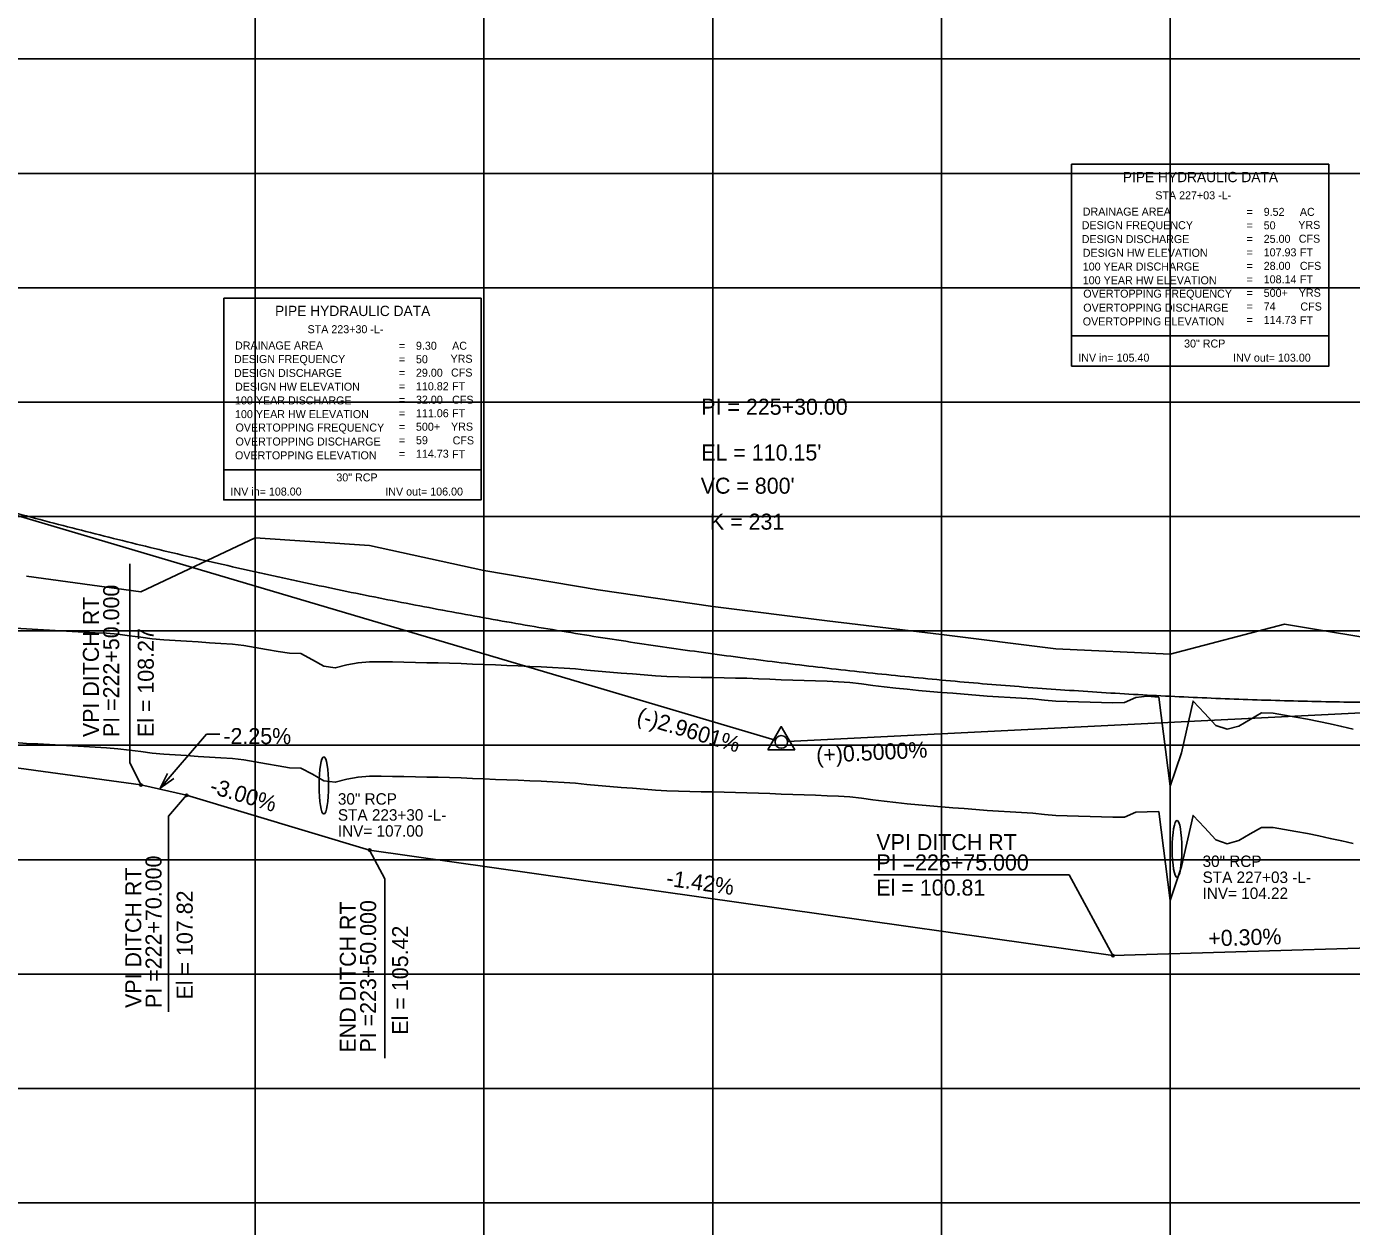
# Model space of a CAD drawing. Extents: x 2345490 to 2445302, y 465165 to 573888.
# Drawn here: x 2402522 to 2403101, y 564766 to 565291 of the extents above; entities that cross this region are included whole.
import ezdxf

# ---------------------------------------------------------------- set-up
doc = ezdxf.new("R2010")
doc.units = 0
for name, color, linetype in [('Old_Level_1', 7, 'Continuous'), ('Old_Level_2', 7, 'Continuous'), ('Old_Level_3', 7, 'Continuous'), ('Old_Level_4', 7, 'Continuous'), ('Old_Level_57', 7, 'Continuous'), ('Old_Level_62', 7, 'Continuous'), ('Old_Level_63', 7, 'Continuous')]:
    doc.layers.add(name, color=color, linetype=linetype)

msp = doc.modelspace()

# ---------------------------------------------------------------- linework, layer by layer
at = {"layer": 'Old_Level_1'}
for points in [[(2402516.5425, 564977.7515), (2402521.5425, 564977.3965), (2402526.5425, 564977.13975), (2402531.5425, 564976.8635), (2402536.5425, 564976.5885), (2402541.5425, 564976.31475), (2402546.5425, 564976.04175), (2402551.5425, 564975.77), (2402556.5425, 564975.49925), (2402561.5425, 564975.07025), (2402566.5425, 564974.41675), (2402571.5425, 564973.7645), (2402576.5425, 564973.11275), (2402581.5425, 564972.63775), (2402586.5425, 564972.327), (2402591.5425, 564972.017), (2402596.5425, 564971.7075), (2402601.5425, 564971.3985), (2402606.5425, 564971.09), (2402611.5425, 564970.78225), (2402616.5425, 564970.1905), (2402621.5425, 564969.331), (2402626.5425, 564968.47425), (2402631.5425, 564967.61975), (2402636.5425, 564966.76825), (2402641.5425, 564966.62), (2402646.5425, 564963.85875), (2402651.5425, 564961.0575), (2402656.5425, 564960.372), (2402661.5425, 564961.67575), (2402666.5425, 564962.67225), (2402671.5425, 564963.09775), (2402676.5425, 564963.0465), (2402681.5425, 564962.97525), (2402686.5425, 564962.871), (2402691.5425, 564962.76825), (2402696.5425, 564962.667), (2402701.5425, 564962.5675), (2402706.5425, 564962.46925), (2402711.5425, 564962.281), (2402716.5425, 564962.07275), (2402721.5425, 564961.866), (2402726.5425, 564961.66075), (2402731.5425, 564961.45725), (2402736.5425, 564961.25525), (2402741.5425, 564961.055), (2402746.5425, 564960.84175), (2402751.5425, 564960.545), (2402756.5425, 564960.24975), (2402761.5425, 564959.92625), (2402766.5425, 564959.43775), (2402771.5425, 564958.97175), (2402776.5425, 564958.561), (2402781.5425, 564958.1515), (2402786.5425, 564957.743), (2402791.5425, 564957.336), (2402796.5425, 564956.92975), (2402801.5425, 564956.578), (2402806.5425, 564956.469), (2402811.5425, 564956.3615), (2402816.5425, 564956.25525), (2402821.5425, 564956.15), (2402826.5425, 564956.04625), (2402831.5425, 564955.94375), (2402836.5425, 564955.83425), (2402841.5425, 564955.667), (2402846.5425, 564955.4255), (2402851.5425, 564955.23275), (2402856.5425, 564955.05325), (2402861.5425, 564954.87525), (2402866.5425, 564954.6985), (2402871.5425, 564954.5235)], [(2402871.5425, 564954.5235), (2402876.5425, 564954.34975), (2402881.5425, 564954.0325), (2402886.5425, 564953.3925), (2402891.5425, 564952.754), (2402896.5425, 564952.1165), (2402901.5425, 564951.4805), (2402906.5425, 564951.0175), (2402911.5425, 564950.5755), (2402916.5425, 564950.1345), (2402921.5425, 564949.70225), (2402926.5425, 564949.282), (2402931.5425, 564948.86325), (2402936.5425, 564948.44525), (2402941.5425, 564948.0285), (2402946.5425, 564947.68525), (2402951.5425, 564947.425), (2402956.5425, 564947.16625), (2402961.5425, 564946.905), (2402966.5425, 564946.29275), (2402971.5425, 564945.86475), (2402976.5425, 564945.72625), (2402981.5425, 564945.58875), (2402986.5425, 564945.452), (2402991.5425, 564945.3165), (2402996.5425, 564945.18175), (2403001.5425, 564945.198), (2403006.5425, 564947.38775), (2403011.5425, 564947.4585), (2403016.5425, 564947.55475), (2403021.5425, 564908.7185), (2403026.5425, 564923.52875), (2403031.5425, 564945.87025), (2403036.5425, 564940.549), (2403041.5425, 564935.226), (2403046.5425, 564933.5305), (2403051.5425, 564934.90525), (2403056.5425, 564937.7845), (2403061.5425, 564940.65175), (2403066.5425, 564940.57375), (2403071.5425, 564939.71475), (2403076.5425, 564938.8555), (2403081.5425, 564937.99675), (2403086.5425, 564936.95925), (2403091.5425, 564935.8675), (2403096.5425, 564934.75825), (2403101.5425, 564933.6495)]]:
    msp.add_lwpolyline(points, dxfattribs=at)
at = {"layer": 'Old_Level_2'}
for p, q in [((2402451.5425, 565096.43975), (2402848.90575, 564978.8145)), ((2403251.5425, 564998.034), (2402854.28925, 564978.17125))]:
    msp.add_line(p, q, dxfattribs=at)
msp.add_lwpolyline([(2402845.68225, 564974.60625), (2402857.42475, 564974.60625), (2402851.55375, 564984.732)], close=True, dxfattribs=at)
msp.add_circle((2402851.5425, 564978.034), 2.75, dxfattribs=at)
msp.add_spline([(2402451.5425, 565096.43975), (2402467.5425, 565091.75875), (2402483.5425, 565087.18875), (2402499.5425, 565082.72925), (2402515.5425, 565078.3805), (2402531.5425, 565074.1425), (2402547.5425, 565070.01525), (2402563.5425, 565065.99875), (2402579.5425, 565062.093), (2402595.5425, 565058.298), (2402611.5425, 565054.6135), (2402627.5425, 565051.04), (2402643.5425, 565047.577), (2402659.5425, 565044.225), (2402675.5425, 565040.9835), (2402691.5425, 565037.85275), (2402707.5425, 565034.83275), (2402723.5425, 565031.9235), (2402739.5425, 565029.125), (2402755.5425, 565026.437), (2402771.5425, 565023.86), (2402787.5425, 565021.3935), (2402803.5425, 565019.038), (2402819.5425, 565016.793), (2402835.5425, 565014.65875), (2402851.5425, 565012.63525), (2402867.5425, 565010.7225), (2402883.5425, 565008.9205), (2402899.5425, 565007.22925), (2402915.5425, 565005.64875), (2402931.5425, 565004.17875), (2402947.5425, 565002.81975), (2402963.5425, 565001.57125), (2402979.5425, 565000.4335), (2402995.5425, 564999.40675), (2403011.5425, 564998.4905), (2403027.5425, 564997.685), (2403043.5425, 564996.99), (2403059.5425, 564996.406), (2403075.5425, 564995.93275), (2403091.5425, 564995.57), (2403107.5425, 564995.31825), (2403123.5425, 564995.177), (2403139.5425, 564995.14675), (2403155.5425, 564995.227), (2403171.5425, 564995.418), (2403187.5425, 564995.71975), (2403203.5425, 564996.13225), (2403219.5425, 564996.65525), (2403235.5425, 564997.28925), (2403251.5425, 564998.034)], degree=3, dxfattribs=at)
at = {"layer": 'Old_Level_3'}
for p, q in [((2402566.6861, 565055.89691), (2402566.6861, 564969.07334)), ((2402371.5425, 564986.534), (2402571.5425, 564959.234)), ((2402579.9973, 564957.83168), (2402600.25956, 564981.38366)), ((2402600.25956, 564981.38366), (2402606.0042, 564981.38366)), ((2402566.6861, 564969.07334), (2402571.5425, 564959.234)), ((2402571.5425, 564959.234), (2402591.5425, 564954.734)), ((2402591.5425, 564954.734), (2402583.69746, 564945.52109)), ((2402591.5425, 564954.734), (2402671.54246, 564930.734)), ((2402583.69746, 564945.52109), (2402583.69746, 564859.99751)), ((2402671.54246, 564930.734), (2402678.26678, 564918.15893)), ((2402671.54246, 564930.734), (2402996.5427, 564884.634)), ((2402678.26678, 564918.15893), (2402678.26678, 564839.82684)), ((2402977.38123, 564919.86066), (2402891.98618, 564919.86066)), ((2402996.5427, 564884.634), (2402977.38123, 564919.86066)), ((2403121.5425, 564888.334), (2402996.5427, 564884.634))]:
    msp.add_line(p, q, dxfattribs=at)
msp.add_lwpolyline([(2402585.88917, 564961.99682), (2402579.9973, 564957.83168), (2402583.23594, 564964.27945)], dxfattribs=at)
for centre in [(2402571.5425, 564959.234), (2402591.5425, 564954.734), (2402671.54251, 564930.734), (2402996.5427, 564884.634)]:
    msp.add_circle(centre, 0.5, dxfattribs=at)
for centre in [(2402651.5425, 564959.034), (2403024.5425, 564931.234)]:
    msp.add_ellipse(centre, major_axis=(0, 12.5), ratio=0.166912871, dxfattribs=at)
at = {"layer": 'Old_Level_4'}
for p, q in [((2402978.4365, 565230.5174), (2403090.9365, 565230.5174)), ((2402978.4365, 565155.5174), (2402978.4365, 565230.5174)), ((2403090.9365, 565230.5174), (2403090.9365, 565155.5174)), ((2402607.80325, 565172.00025), (2402720.30325, 565172.00025)), ((2402607.80325, 565097.00025), (2402607.80325, 565172.00025)), ((2402720.30325, 565172.00025), (2402720.30325, 565097.00025)), ((2403090.9365, 565155.5174), (2402978.4365, 565155.5174)), ((2402720.30325, 565097.00025), (2402607.80325, 565097.00025))]:
    msp.add_line(p, q, dxfattribs=at)
for points in [[(2402978.4365, 565155.5174), (2403090.9365, 565155.5174), (2403090.9365, 565142.3024), (2402978.4365, 565142.3024)], [(2402607.80325, 565097.00025), (2402720.30325, 565097.00025), (2402720.30325, 565083.78525), (2402607.80325, 565083.78525)]]:
    msp.add_lwpolyline(points, close=True, dxfattribs=at)
at = {"layer": 'Old_Level_57'}
for p, q in [((2402621.54225, 564276.534), (2402621.54225, 566615.2835)), ((2402721.54225, 564276.534), (2402721.54225, 566615.2835)), ((2402821.54225, 564276.534), (2402821.54225, 566615.2835)), ((2402921.54225, 564276.534), (2402921.54225, 566615.2835)), ((2403021.54225, 564276.534), (2403021.54225, 566615.2835)), ((2381271.5425, 565276.534), (2410861.12275, 565276.534)), ((2381271.5425, 565226.534), (2410861.12275, 565226.534)), ((2381271.5425, 565176.534), (2410861.12275, 565176.534)), ((2381271.5425, 565126.534), (2410861.12275, 565126.534)), ((2381271.5425, 565076.534), (2410861.12275, 565076.534)), ((2381271.5425, 565026.534), (2410861.12275, 565026.534)), ((2381271.5425, 564976.534), (2410861.12275, 564976.534)), ((2381271.5425, 564926.534), (2410861.12275, 564926.534)), ((2381271.5425, 564876.534), (2410861.12275, 564876.534)), ((2381271.5425, 564826.534), (2410861.12275, 564826.534)), ((2381271.54275, 564776.534), (2410861.123, 564776.534))]:
    msp.add_line(p, q, dxfattribs=at)
at = {"layer": 'Old_Level_62'}
msp.add_line((2403021.5425, 565016.434), (2403071.5425, 565029.534), dxfattribs=at)
msp.add_lwpolyline([(2402521.5425, 565050.534), (2402571.5425, 565043.634), (2402621.5425, 565067.234), (2402671.5425, 565063.834), (2402721.5425, 565052.934), (2402771.5425, 565044.534), (2402821.5425, 565037.234), (2402871.5425, 565030.934), (2402921.5425, 565024.934), (2402971.5425, 565018.734), (2403021.5425, 565016.434)], dxfattribs=at)
msp.add_circle((2403039.02021, 565034.37016), 608.04403, dxfattribs=at)
at = {"layer": 'Old_Level_63'}
for points in [[(2403071.5425, 565029.534), (2403121.5425, 565021.134), (2403171.5425, 565022.834), (2403221.5425, 565025.634), (2403271.5425, 565016.034), (2403321.5425, 565003.834), (2403371.5425, 565004.234), (2403421.5425, 565004.034), (2403471.5425, 565002.734), (2403521.5425, 564999.234), (2403571.5425, 564995.734)], [(2402516.5425, 565027.74725), (2402521.5425, 565027.391), (2402526.5425, 565027.13575), (2402531.5425, 565026.85975), (2402536.5425, 565026.5845), (2402541.5425, 565026.31075), (2402546.5425, 565026.03775), (2402551.5425, 565025.766), (2402556.5425, 565025.49525), (2402561.5425, 565025.06775), (2402566.5425, 565024.4145), (2402571.5425, 565023.762), (2402576.5425, 565023.11025), (2402581.5425, 565022.63575), (2402586.5425, 565022.325), (2402591.5425, 565022.015), (2402596.5425, 565021.7055), (2402601.5425, 565021.3965), (2402606.5425, 565021.08825), (2402611.5425, 565020.78025), (2402616.5425, 565020.1815), (2402621.5425, 565019.322), (2402626.5425, 565018.465), (2402631.5425, 565017.61075), (2402636.5425, 565016.759), (2402641.5425, 565016.62975), (2402646.5425, 565013.8685), (2402651.5425, 565011.0675), (2402656.5425, 565010.35275), (2402661.5425, 565011.65675), (2402666.5425, 565012.6595), (2402671.5425, 565013.092), (2402676.5425, 565013.04075), (2402681.5425, 565012.96875), (2402686.5425, 565012.8645), (2402691.5425, 565012.76175), (2402696.5425, 565012.6605), (2402701.5425, 565012.561), (2402706.5425, 565012.46275), (2402711.5425, 565012.27425), (2402716.5425, 565012.066), (2402721.5425, 565011.85925), (2402726.5425, 565011.654), (2402731.5425, 565011.4505), (2402736.5425, 565011.2485), (2402741.5425, 565011.048), (2402746.5425, 565010.8365), (2402751.5425, 565010.53975), (2402756.5425, 565010.24425), (2402761.5425, 565009.92175), (2402766.5425, 565009.43325), (2402771.5425, 565008.96725), (2402776.5425, 565008.5565), (2402781.5425, 565008.147), (2402786.5425, 565007.7385), (2402791.5425, 565007.3315), (2402796.5425, 565006.92525), (2402801.5425, 565006.57225), (2402806.5425, 565006.46325), (2402811.5425, 565006.35575), (2402816.5425, 565006.24925), (2402821.5425, 565006.14425), (2402826.5425, 565006.0405), (2402831.5425, 565005.938), (2402836.5425, 565005.82825), (2402841.5425, 565005.6615), (2402846.5425, 565005.42), (2402851.5425, 565005.22625), (2402856.5425, 565005.04675), (2402861.5425, 565004.8685), (2402866.5425, 565004.692), (2402871.5425, 565004.51675)], [(2402871.5425, 565004.51675), (2402876.5425, 565004.34325), (2402881.5425, 565004.028), (2402886.5425, 565003.388), (2402891.5425, 565002.74925), (2402896.5425, 565002.112), (2402901.5425, 565001.476), (2402906.5425, 565001.01325), (2402911.5425, 565000.57125), (2402916.5425, 565000.13025), (2402921.5425, 564999.698), (2402926.5425, 564999.27775), (2402931.5425, 564998.85875), (2402936.5425, 564998.441), (2402941.5425, 564998.02425), (2402946.5425, 564997.6785), (2402951.5425, 564997.41825), (2402956.5425, 564997.15975), (2402961.5425, 564996.89925), (2402966.5425, 564996.28725), (2402971.5425, 564995.86025), (2402976.5425, 564995.722), (2402981.5425, 564995.58425), (2402986.5425, 564995.44775), (2402991.5425, 564995.312), (2402996.5425, 564995.17725), (2403001.5425, 564995.19125), (2403006.5425, 564997.37425), (2403011.5425, 564997.96125), (2403016.5425, 564997.51725), (2403021.5425, 564958.72), (2403026.5425, 564973.28475), (2403031.5425, 564995.8955), (2403036.5425, 564990.57425), (2403041.5425, 564985.2515), (2403046.5425, 564983.6105), (2403051.5425, 564984.95625), (2403056.5425, 564987.83575), (2403061.5425, 564990.70325), (2403066.5425, 564990.5755), (2403071.5425, 564989.71625), (2403076.5425, 564988.85725), (2403081.5425, 564987.9985), (2403086.5425, 564986.9615), (2403091.5425, 564985.86925), (2403096.5425, 564984.76), (2403101.5425, 564983.65125)]]:
    msp.add_lwpolyline(points, dxfattribs=at)

# ---------------------------------------------------------------- texts
at = {"layer": 'Old_Level_2'}
for s, height, p in [('PI = 225+30.00', 7.0000005, (2402816.5425, 565121.034)), ("EL = 110.15'", 7.0000005, (2402816.5425, 565101.034)), ("VC = 800'", 7.000001, (2402816.30075, 565086.523)), ('K = 231', 7.000001, (2402820.3285, 565070.80925))]:
    msp.add_text(s, height=height, dxfattribs=at).set_placement(p)
for s, rotation, p in [('(-)2.9601%', 343.51048333, (2402787.892, 564986.4465)), ('(+)0.5000%', 2.86240556, (2402866.9485, 564968.7915))]:
    msp.add_text(s, height=7.000001, rotation=rotation, dxfattribs=at).set_placement(p)
at = {"layer": 'Old_Level_3'}
for s, height, rotation, p in [('PI =222+50.000', 7.0000005, 90, (2402562.07108, 564980.135)), ('VPI DITCH RT', 7.0000005, 90, (2402553.19718, 564980.135)), ('El = 108.27', 7.0000005, 90, (2402577.18039, 564980.135)), ('-3.00%', 7.000001, 343.30074692, (2402601.18989, 564955.85229)), ('VPI DITCH RT', 7.0000005, 360, (2402893.11027, 564930.73456)), ('VPI DITCH RT', 7.0000005, 360, (2402893.11027, 564930.73456)), ('PI =222+70.000', 7.0000005, 90, (2402580.57673, 564861.72152)), ('PI =226+75.000', 7.0000005, 360, (2402893.11027, 564921.86066)), ('PI =226+75.000', 7.0000005, 360, (2402893.11027, 564921.86066)), ('VPI DITCH RT', 7.0000005, 90, (2402571.70283, 564861.72152)), ('-1.42%', 7, 351.9266785, (2402800.95771, 564915.22886)), ('El = 100.81', 7.0000005, 360, (2402893.11027, 564910.86066)), ('El = 100.81', 7.0000005, 360, (2402893.11027, 564910.86066)), ('El = 107.82', 7.0000005, 90, (2402594.19175, 564865.45725)), ('END DITCH RT', 7.0000005, 90, (2402665.52501, 564842.24055)), ('PI =223+50.000', 7.0000005, 90, (2402674.39891, 564842.24055)), ('El = 105.42', 7.0000005, 90, (2402688.3875, 564850.08559)), ('+0.30%', 7, 1.6954627, (2403038.29412, 564888.65311))]:
    msp.add_text(s, height=height, rotation=rotation, dxfattribs=at).set_placement(p)
for s, height, p in [('-2.25%', 7.000001, (2402607.60686, 564977.07869)), ('30" RCP', 5, (2402657.68165, 564950.60415)), ('STA 223+30 -L-', 4.9999995, (2402657.68165, 564943.60415)), ('INV= 107.00', 4.9999995, (2402657.68165, 564936.60415)), ('30" RCP', 5, (2403035.72418, 564923.36322)), ('STA 227+03 -L-', 4.9999995, (2403035.72418, 564916.36322)), ('INV= 104.22', 4.9999995, (2403035.72418, 564909.36322))]:
    msp.add_text(s, height=height, dxfattribs=at).set_placement(p)
at = {"layer": 'Old_Level_4'}
for s, height, p in [('PIPE HYDRAULIC DATA', 4.49985, (2403000.8365, 565222.6924)), ('STA 227+03 -L-', 3.4998, (2403015.05725, 565215.1919)), ('DRAINAGE AREA', 3.49995, (2402983.3365, 565208.0674)), ('=        ', 3.49995, (2403054.9865, 565207.9674)), ('9.52', 3.49995, (2403062.447, 565207.9669)), ('AC', 3.49995, (2403078.2615, 565207.9674)), ('DESIGN FREQUENCY', 3.49995, (2402982.8865, 565202.1424)), ('=        ', 3.49995, (2403054.9865, 565202.0674)), ('50', 3.49995, (2403062.447, 565202.0669)), ('YRS', 3.49995, (2403077.5615, 565202.2674)), ('DESIGN DISCHARGE', 3.49995, (2402982.8865, 565196.0674)), ('=        ', 3.49995, (2403054.9865, 565196.1674)), ('25.00', 3.49995, (2403062.447, 565196.1669)), ('CFS', 3.49995, (2403077.7865, 565196.2424)), ('DESIGN HW ELEVATION', 3.49995, (2402983.3365, 565190.0674)), ('=        ', 3.49995, (2403054.9865, 565190.2674)), ('107.93', 3.49995, (2403062.447, 565190.2669)), ('FT', 3.49995, (2403078.2615, 565190.2674)), ('100 YEAR DISCHARGE', 3.49995, (2402983.3365, 565184.0674)), ('=        ', 3.49995, (2403054.9865, 565184.3674)), ('28.00', 3.49995, (2403062.447, 565184.3669)), ('CFS', 3.49995, (2403078.2615, 565184.3674)), ('100 YEAR HW ELEVATION', 3.49995, (2402983.3365, 565178.0674)), ('=        ', 3.49995, (2403054.9865, 565178.4674)), ('108.14', 3.49995, (2403062.447, 565178.46715)), ('FT', 3.49995, (2403078.2615, 565178.4674)), ('OVERTOPPING FREQUENCY', 3.49995, (2402983.5615, 565172.2174)), ('=        ', 3.49995, (2403054.9865, 565172.5674)), ('500+', 3.49995, (2403062.447, 565172.56715)), ('YRS', 3.49995, (2403077.7865, 565172.6174)), ('PIPE HYDRAULIC DATA', 4.49985, (2402630.20325, 565164.17525)), ('OVERTOPPING DISCHARGE', 3.49995, (2402983.5615, 565166.0924)), ('=        ', 3.49995, (2403054.9865, 565166.6674)), ('74', 3.49995, (2403062.447, 565166.66715)), ('CFS', 3.49995, (2403078.4865, 565166.5924)), ('OVERTOPPING ELEVATION', 3.49995, (2402983.3365, 565160.0674)), ('=        ', 3.49995, (2403054.9865, 565160.7674)), ('114.73', 3.49995, (2403062.447, 565160.76715)), ('FT', 3.49995, (2403078.2615, 565160.5674)), ('STA 223+30 -L-', 3.4998, (2402644.424, 565156.67475)), ('DRAINAGE AREA', 3.49995, (2402612.70325, 565149.55025)), ('=        ', 3.49995, (2402684.35325, 565149.45025)), ('9.30', 3.49995, (2402691.81375, 565149.44975)), ('AC', 3.49995, (2402707.62825, 565149.45025)), ('30" RCP', 3.4998, (2403027.64225, 565150.41515)), ('DESIGN FREQUENCY', 3.49995, (2402612.25325, 565143.62525)), ('=        ', 3.49995, (2402684.35325, 565143.55025)), ('50', 3.49995, (2402691.81375, 565143.54975)), ('YRS', 3.49995, (2402706.92825, 565143.75025)), ('INV in= 105.40', 3.4998, (2402981.369, 565144.2294)), ('INV out= 103.00', 3.4998, (2403049.04575, 565144.2294)), ('DESIGN DISCHARGE', 3.49995, (2402612.25325, 565137.55025)), ('=        ', 3.49995, (2402684.35325, 565137.65025)), ('29.00', 3.49995, (2402691.81375, 565137.64975)), ('CFS', 3.49995, (2402707.15325, 565137.72525)), ('DESIGN HW ELEVATION', 3.49995, (2402612.70325, 565131.55025)), ('=        ', 3.49995, (2402684.35325, 565131.75025)), ('110.82', 3.49995, (2402691.81375, 565131.74975)), ('FT', 3.49995, (2402707.62825, 565131.75025)), ('100 YEAR DISCHARGE', 3.49995, (2402612.70325, 565125.55025)), ('=        ', 3.49995, (2402684.35325, 565125.85025)), ('32.00', 3.49995, (2402691.81375, 565125.84975)), ('CFS', 3.49995, (2402707.62825, 565125.85025)), ('100 YEAR HW ELEVATION', 3.49995, (2402612.70325, 565119.55025)), ('=        ', 3.49995, (2402684.35325, 565119.95025)), ('111.06', 3.49995, (2402691.81375, 565119.95)), ('FT', 3.49995, (2402707.62825, 565119.95025)), ('OVERTOPPING FREQUENCY', 3.49995, (2402612.92825, 565113.70025)), ('=        ', 3.49995, (2402684.35325, 565114.05025)), ('500+', 3.49995, (2402691.81375, 565114.05)), ('YRS', 3.49995, (2402707.15325, 565114.10025)), ('OVERTOPPING DISCHARGE', 3.49995, (2402612.92825, 565107.57525)), ('=        ', 3.49995, (2402684.35325, 565108.15025)), ('59', 3.49995, (2402691.81375, 565108.15)), ('CFS', 3.49995, (2402707.85325, 565108.07525)), ('OVERTOPPING ELEVATION', 3.49995, (2402612.70325, 565101.55025)), ('=        ', 3.49995, (2402684.35325, 565102.25025)), ('114.73', 3.49995, (2402691.81375, 565102.25)), ('FT', 3.49995, (2402707.62825, 565102.05025)), ('30" RCP', 3.4998, (2402657.009, 565091.898)), ('INV in= 108.00', 3.4998, (2402610.73575, 565085.71225)), ('INV out= 106.00', 3.4998, (2402678.4125, 565085.71225))]:
    msp.add_text(s, height=height, dxfattribs=at).set_placement(p)

doc.saveas('drawing.dxf')
